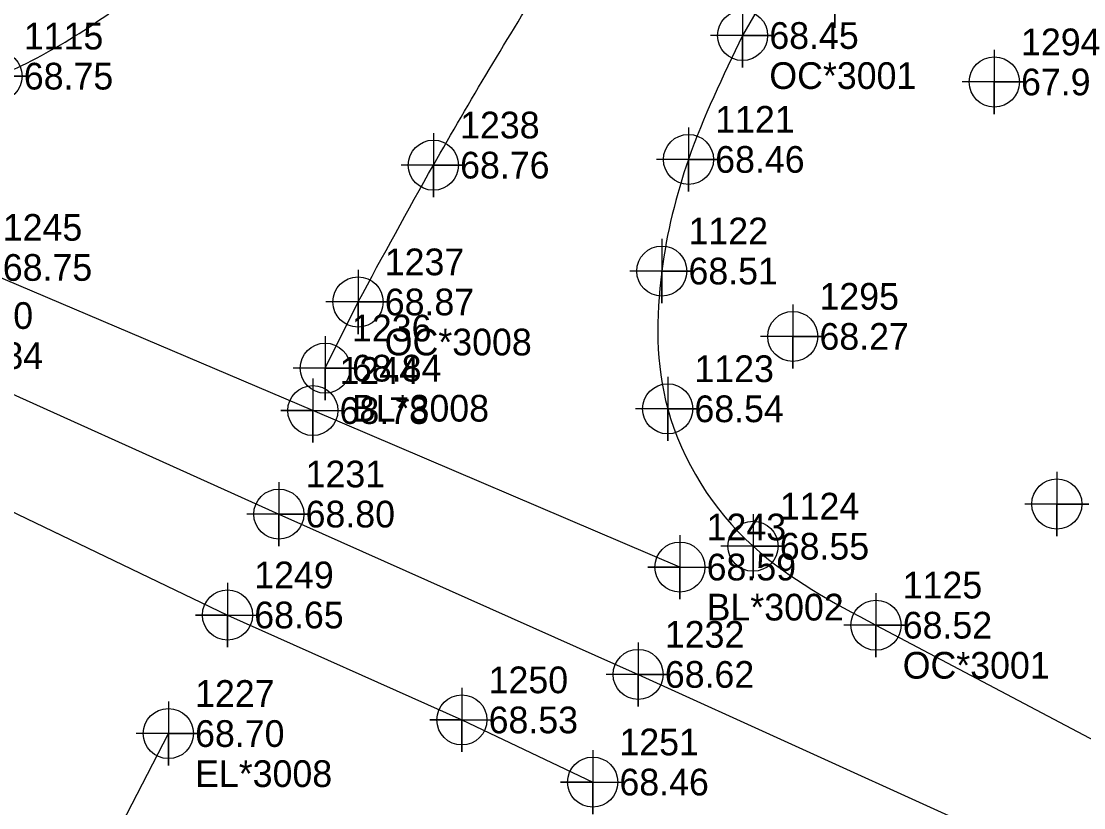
# Model space of a CAD drawing. Extents: x 2062781 to 2066835, y 358981 to 366501.
# Drawn here: x 2066514.3 to 2066613.7, y 366286.2 to 366359.8 of the extents above; entities that cross this region are included whole.
import ezdxf

# ---------------------------------------------------------------- set-up
doc = ezdxf.new("R2010")
doc.units = 0
for name, color, linetype in [('Exist DTM Crownline', 7, 'Continuous'), ('Exist DTM Crownline Cogo Comment', 7, 'Continuous'), ('Exist DTM Crownline Cogo Elevation', 7, 'Continuous'), ('Exist DTM Crownline Cogo Number', 7, 'Continuous'), ('Exist DTM Crownline Cogo Point CELL', 7, 'Continuous'), ('Exist DTM Regular Point CELL', 7, 'Continuous'), ('Exist DTM Regular Point Cogo Elevation', 7, 'Continuous'), ('Exist DTM Regular Point Cogo Number', 7, 'Continuous'), ('Exist Roads EOP', 7, 'Continuous'), ('Exist Roads EOP Cogo Comment', 7, 'Continuous'), ('Exist Roads EOP Cogo Elevation', 7, 'Continuous'), ('Exist Roads EOP Cogo Number', 7, 'Continuous'), ('Exist Roads EOP Cogo Point CELL', 7, 'Continuous'), ('Exist Roads EOT', 7, 'Continuous'), ('Exist Roads EOT Cogo Comment', 7, 'Continuous'), ('Exist Roads EOT Cogo Elevation', 7, 'Continuous'), ('Exist Roads EOT Cogo Number', 7, 'Continuous'), ('Exist Roads EOT Cogo Point CELL', 7, 'Continuous')]:
    doc.layers.add(name, color=color, linetype=linetype)

msp = doc.modelspace()

# ---------------------------------------------------------------- linework, layer by layer
at = {"layer": 'Exist DTM Crownline'}
msp.add_line((2066542.776, 366327.304), (2066545.844, 366333.5), dxfattribs=at)
for points in [[(2066424.987, 366365.286), (2066467.591, 366345.827), (2066505.508, 366328.479), (2066538.438, 366313.648), (2066572.048, 366298.645), (2066616.106, 366278.593), (2066645.682, 366265.084), (2066686.231, 366246.88)], [(2066496.234, 366231.316), (2066511.976, 366261.946), (2066528.097, 366293.108)]]:
    msp.add_lwpolyline(points, dxfattribs=at)
msp.add_spline([(2066545.844, 366333.5), (2066552.893, 366346.305), (2066563.531, 366364.136), (2066572.202, 366377.582), (2066578.178, 366385.97)], degree=3, dxfattribs=at)
at = {"layer": 'Exist DTM Crownline Cogo Point CELL'}
for points in [[(2066552.893, 366349.305), (2066552.893, 366343.305), (2066552.893, 366346.305), (2066555.893, 366346.305), (2066549.893, 366346.305)], [(2066545.844, 366336.5), (2066545.844, 366330.5), (2066545.844, 366333.5), (2066548.844, 366333.5), (2066542.844, 366333.5)], [(2066542.776, 366330.304), (2066542.776, 366324.304), (2066542.776, 366327.304), (2066545.776, 366327.304), (2066539.776, 366327.304)], [(2066538.438, 366316.648), (2066538.438, 366310.648), (2066538.438, 366313.648), (2066541.438, 366313.648), (2066535.438, 366313.648)], [(2066572.048, 366301.645), (2066572.048, 366295.645), (2066572.048, 366298.645), (2066575.048, 366298.645), (2066569.048, 366298.645)], [(2066528.097, 366296.108), (2066528.097, 366290.108), (2066528.097, 366293.108), (2066531.097, 366293.108), (2066525.097, 366293.108)]]:
    msp.add_lwpolyline(points, dxfattribs=at)
for centre in [(2066552.893, 366346.305), (2066545.844, 366333.5), (2066542.776, 366327.304), (2066538.438, 366313.648), (2066572.048, 366298.645), (2066528.097, 366293.108)]:
    msp.add_circle(centre, 2.344, dxfattribs=at)
at = {"layer": 'Exist DTM Regular Point CELL'}
for points in [[(2066590.458, 366365.166), (2066590.458, 366359.166), (2066590.458, 366362.166), (2066593.458, 366362.166), (2066587.458, 366362.166)], [(2066605.374, 366357.089), (2066605.374, 366351.089), (2066605.374, 366354.089), (2066608.374, 366354.089), (2066602.374, 366354.089)], [(2066586.514, 366333.276), (2066586.514, 366327.276), (2066586.514, 366330.276), (2066589.514, 366330.276), (2066583.514, 366330.276)], [(2066611.221, 366317.59), (2066611.221, 366311.59), (2066611.221, 366314.59), (2066614.221, 366314.59), (2066608.221, 366314.59)]]:
    msp.add_lwpolyline(points, dxfattribs=at)
for centre in [(2066605.374, 366354.089), (2066586.514, 366330.276), (2066611.221, 366314.59)]:
    msp.add_circle(centre, 2.344, dxfattribs=at)
at = {"layer": 'Exist Roads EOP'}
msp.add_line((2066597.428, 366385.813), (2066581.824, 366358.435), dxfattribs=at)
msp.add_lwpolyline([(2066594.304, 366303.249), (2066620.915, 366289.185), (2066633.38, 366283.348), (2066694.241, 366256.289)], dxfattribs=at)
for points in [[(2066473.738, 366354.049), (2066483.778, 366350.744), (2066499.409, 366351.529), (2066512.073, 366354.632), (2066526.113, 366363.061), (2066541.5, 366374.876)], [(2066581.824, 366358.435), (2066576.759, 366346.841), (2066574.261, 366336.393), (2066574.816, 366323.501), (2066582.799, 366310.639), (2066594.304, 366303.249)]]:
    msp.add_spline(points, degree=3, dxfattribs=at)
at = {"layer": 'Exist Roads EOP Cogo Point CELL'}
for points in [[(2066581.824, 366361.435), (2066581.824, 366355.435), (2066581.824, 366358.435), (2066584.824, 366358.435), (2066578.824, 366358.435)], [(2066512.073, 366357.632), (2066512.073, 366351.632), (2066512.073, 366354.632), (2066515.073, 366354.632), (2066509.073, 366354.632)], [(2066576.759, 366349.841), (2066576.759, 366343.841), (2066576.759, 366346.841), (2066579.759, 366346.841), (2066573.759, 366346.841)], [(2066574.261, 366339.393), (2066574.261, 366333.393), (2066574.261, 366336.393), (2066577.261, 366336.393), (2066571.261, 366336.393)], [(2066574.816, 366326.501), (2066574.816, 366320.501), (2066574.816, 366323.501), (2066577.816, 366323.501), (2066571.816, 366323.501)], [(2066582.799, 366313.639), (2066582.799, 366307.639), (2066582.799, 366310.639), (2066585.799, 366310.639), (2066579.799, 366310.639)], [(2066594.304, 366306.249), (2066594.304, 366300.249), (2066594.304, 366303.249), (2066597.304, 366303.249), (2066591.304, 366303.249)]]:
    msp.add_lwpolyline(points, dxfattribs=at)
for centre in [(2066581.824, 366358.435), (2066512.073, 366354.632), (2066576.759, 366346.841), (2066574.261, 366336.393), (2066574.816, 366323.501), (2066582.799, 366310.639), (2066594.304, 366303.249)]:
    msp.add_circle(centre, 2.344, dxfattribs=at)
at = {"layer": 'Exist Roads EOT'}
for points in [[(2066575.958, 366308.69), (2066541.612, 366323.338), (2066510.105, 366336.731), (2066488.349, 366347.237)], [(2066477.579, 366330.725), (2066501.691, 366319.547), (2066533.634, 366304.204), (2066555.562, 366294.383), (2066567.799, 366288.568)]]:
    msp.add_lwpolyline(points, dxfattribs=at)
at = {"layer": 'Exist Roads EOT Cogo Point CELL'}
for points in [[(2066541.612, 366326.338), (2066541.612, 366320.338), (2066541.612, 366323.338), (2066538.612, 366323.338), (2066544.612, 366323.338)], [(2066575.958, 366311.69), (2066575.958, 366305.69), (2066575.958, 366308.69), (2066572.958, 366308.69), (2066578.958, 366308.69)], [(2066533.634, 366307.204), (2066533.634, 366301.204), (2066533.634, 366304.204), (2066530.634, 366304.204), (2066536.634, 366304.204)], [(2066555.562, 366297.383), (2066555.562, 366291.383), (2066555.562, 366294.383), (2066552.562, 366294.383), (2066558.562, 366294.383)], [(2066567.799, 366291.568), (2066567.799, 366285.568), (2066567.799, 366288.568), (2066564.799, 366288.568), (2066570.799, 366288.568)]]:
    msp.add_lwpolyline(points, dxfattribs=at)
for centre in [(2066541.612, 366323.338), (2066575.958, 366308.69), (2066533.634, 366304.204), (2066555.562, 366294.383), (2066567.799, 366288.568)]:
    msp.add_circle(centre, 2.344, dxfattribs=at)

# ---------------------------------------------------------------- texts
at = {"layer": 'Exist DTM Crownline Cogo Comment'}
for s, p in [('OC*3008', (2066548.344, 366328.5)), ('BL*3008', (2066545.276, 366322.304)), ('EL*3008', (2066530.597, 366288.108))]:
    msp.add_text(s, height=2.5, dxfattribs=at).set_placement(p)
at = {"layer": 'Exist DTM Crownline Cogo Elevation'}
for s, p in [('68.76', (2066555.393, 366345.055)), ('68.87', (2066548.344, 366332.25)), ('68.84', (2066508.008, 366327.229)), ('68.84', (2066545.276, 366326.054)), ('68.80', (2066540.938, 366312.398)), ('68.62', (2066574.548, 366297.395)), ('68.70', (2066530.597, 366291.858))]:
    msp.add_text(s, height=2.5, dxfattribs=at).set_placement(p)
at = {"layer": 'Exist DTM Crownline Cogo Number'}
for s, p in [('1238', (2066555.393, 366348.805)), ('1237', (2066548.344, 366336)), ('1230', (2066508.008, 366330.979)), ('1236', (2066545.276, 366329.804)), ('1231', (2066540.938, 366316.148)), ('1232', (2066574.548, 366301.145)), ('1227', (2066530.597, 366295.608))]:
    msp.add_text(s, height=2.5, dxfattribs=at).set_placement(p)
at = {"layer": 'Exist DTM Regular Point Cogo Elevation'}
for s, p in [('67.96', (2066607.874, 366352.839)), ('68.27', (2066589.014, 366329.026))]:
    msp.add_text(s, height=2.5, dxfattribs=at).set_placement(p)
at = {"layer": 'Exist DTM Regular Point Cogo Number'}
for s, p in [('1294', (2066607.874, 366356.589)), ('1295', (2066589.014, 366332.776))]:
    msp.add_text(s, height=2.5, dxfattribs=at).set_placement(p)
at = {"layer": 'Exist Roads EOP Cogo Comment'}
for p in [(2066584.324, 366353.435), (2066596.804, 366298.249)]:
    msp.add_text('OC*3001', height=2.5, dxfattribs=at).set_placement(p)
at = {"layer": 'Exist Roads EOP Cogo Elevation'}
for s, p in [('68.45', (2066584.324, 366357.185)), ('68.75', (2066514.573, 366353.382)), ('68.46', (2066579.259, 366345.591)), ('68.51', (2066576.761, 366335.143)), ('68.54', (2066577.316, 366322.251)), ('68.55', (2066585.299, 366309.389)), ('68.52', (2066596.804, 366301.999))]:
    msp.add_text(s, height=2.5, dxfattribs=at).set_placement(p)
at = {"layer": 'Exist Roads EOP Cogo Number'}
for s, p in [('1115', (2066514.573, 366357.132)), ('1121', (2066579.259, 366349.341)), ('1122', (2066576.761, 366338.893)), ('1123', (2066577.316, 366326.001)), ('1124', (2066585.299, 366313.139)), ('1125', (2066596.804, 366305.749))]:
    msp.add_text(s, height=2.5, dxfattribs=at).set_placement(p)
at = {"layer": 'Exist Roads EOT Cogo Comment'}
msp.add_text('BL*3002', height=2.5, dxfattribs=at).set_placement((2066578.458, 366303.69))
at = {"layer": 'Exist Roads EOT Cogo Elevation'}
for s, p in [('68.75', (2066512.605, 366335.481)), ('68.78', (2066544.112, 366322.088)), ('68.59', (2066578.458, 366307.44)), ('68.65', (2066536.134, 366302.954)), ('68.53', (2066558.062, 366293.133)), ('68.46', (2066570.299, 366287.318))]:
    msp.add_text(s, height=2.5, dxfattribs=at).set_placement(p)
at = {"layer": 'Exist Roads EOT Cogo Number'}
for s, p in [('1245', (2066512.605, 366339.231)), ('1244', (2066544.112, 366325.838)), ('1243', (2066578.458, 366311.19)), ('1249', (2066536.134, 366306.704)), ('1250', (2066558.062, 366296.883)), ('1251', (2066570.299, 366291.068))]:
    msp.add_text(s, height=2.5, dxfattribs=at).set_placement(p)

doc.saveas('drawing.dxf')
